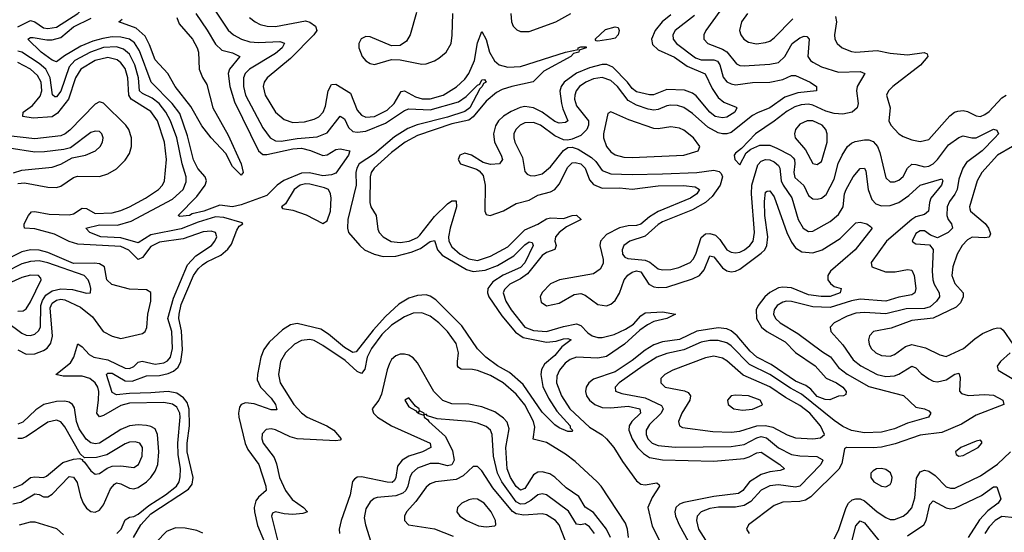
# Model space of a CAD drawing. Header units: inches. Extents: x 1843162 to 1959474, y 907081 to 1016326.
# Tile 361 of 656: x 1885099 to 1889681, y 945315 to 947701. Entities that reach past the tile are written whole.
import ezdxf

# ---------------------------------------------------------------- set-up
doc = ezdxf.new("R2010")
doc.units = ezdxf.units.IN
doc.header["$MEASUREMENT"] = 0
doc.layers.add('B8984', color=7, linetype='Continuous')

msp = doc.modelspace()

# ---------------------------------------------------------------- linework, layer by layer
at = {"layer": 'B8984', "color": 5}
for points, elevation in [([(1885090, 947666.8), (1885150, 947697.2), (1885170, 947691), (1885210, 947663.4), (1885230, 947659.6), (1885270, 947666), (1885370.4, 947730), (1885390.8, 947750), (1885401.7, 947770), (1885404.6, 947790), (1885366, 947990), (1885335.8, 948090), (1885273.6, 948213.6), (1885170, 948323.6), (1885150, 948332), (1885110, 948323.3), (1884970.5, 948249.5)], 560), ([(1888390, 947785.7), (1888291.8, 947650), (1888283.2, 947630), (1888283.5, 947610), (1888301.5, 947590), (1888370, 947563.5), (1888390.5, 947550.5), (1888435.5, 947495.5), (1888450, 947488.1), (1888470, 947485.6), (1888590, 947492.8), (1888630, 947501.8), (1888660.3, 947530), (1888693.9, 947590), (1888730, 947615.8), (1888750, 947624.1), (1888762.6, 947622.6), (1888772.3, 947610), (1888767.3, 947530), (1888779.8, 947510), (1888790, 947502.3), (1888830, 947481.3), (1888910, 947455.6), (1889010, 947459.4), (1889031.3, 947450), (1888996.8, 947390), (1888993, 947370), (1889001.7, 947310), (1888995.9, 947290), (1888973.2, 947270), (1888930, 947260.5), (1888890, 947263.7), (1888850, 947274.2), (1888790, 947302.1), (1888770, 947306.7), (1888736.1, 947303.9), (1888705.7, 947294.3), (1888670, 947275), (1888610, 947228.4), (1888522.5, 947170), (1888458.4, 947101.6), (1888430, 947078.7), (1888424.4, 947070), (1888427.8, 947050), (1888450, 947025.3), (1888479, 947081), (1888501.5, 947098.5), (1888543.5, 947116.5), (1888590, 947116.9), (1888623, 947103), (1888686.1, 947070), (1888698.3, 947058.3), (1888704.2, 947050), (1888706.7, 947030), (1888700.9, 946990), (1888706, 946966), (1888748.5, 946928.5), (1888770, 946881.6), (1888790, 946866.7), (1888810, 946865.3), (1888830, 946870.1), (1888852.4, 946887.6), (1888890, 946958.4), (1888908, 947032), (1888925.9, 947070), (1888951.2, 947110), (1888970, 947126.6), (1888986.3, 947133.7), (1889030, 947142.2), (1889050, 947141), (1889070, 947133.2), (1889082, 947122), (1889091.6, 947110), (1889102.3, 947082.3), (1889130, 946964.2), (1889150, 946946.2), (1889170, 946945.9), (1889190, 946954.3), (1889210, 946970.2), (1889230.7, 947009.3), (1889250, 947027.8), (1889270, 947027.4), (1889310, 947015.7), (1889330, 947018.7), (1889350, 947029.7), (1889370.3, 947050), (1889421.1, 947118.9), (1889470, 947153), (1889490, 947160.8), (1889530, 947150.1), (1889550, 947151.5), (1889630, 947191.3), (1889645.7, 947185.7), (1889653.4, 947170), (1889637.1, 947150), (1889578.5, 947090), (1889504.6, 947035.4), (1889487.6, 947010), (1889470, 946957.7), (1889462.1, 946910), (1889451.5, 946888.5), (1889425.4, 946854.6), (1889415.6, 946830), (1889413.3, 946790), (1889420.3, 946770), (1889434.6, 946750), (1889439.4, 946730), (1889419.4, 946710), (1889370, 946685.8), (1889337.2, 946697.2), (1889310, 946718.4), (1889290, 946718.5), (1889270, 946704.8), (1889253, 946673), (1889252, 946670), (1889261.4, 946661.4), (1889270, 946658), (1889332.9, 946652.9), (1889350, 946630.4), (1889344.8, 946530), (1889348.3, 946490), (1889354.4, 946470), (1889378, 946430), (1889379.1, 946410), (1889365.3, 946390), (1889335.2, 946364.8), (1889310, 946356.3), (1889225, 946355), (1889130, 946331.7), (1889030, 946338.6), (1888990, 946335.1), (1888950, 946320.8), (1888888.9, 946290), (1888870.2, 946270), (1888874.2, 946250), (1888930, 946186.7), (1888977.8, 946117.8), (1889013.6, 946090), (1889090, 946049.7), (1889130, 946040.1), (1889170, 946043.3), (1889190, 946050.5), (1889250, 946087.4), (1889270, 946080.5), (1889294.7, 946054.7), (1889330, 946028.8), (1889350, 946018.7), (1889370, 946015.5), (1889410, 946025.2), (1889450, 946050.1), (1889470, 946055.8), (1889475.2, 946035.2), (1889472.2, 945972.2), (1889481.5, 945961.5), (1889512.2, 945952.2), (1889590, 945955.7), (1889630, 945952.4), (1889674.3, 945930), (1889678.4, 945910), (1889550, 945860.1), (1889481.8, 945818.2), (1889390, 945779.8), (1889290, 945766.4), (1889173.4, 945726.6), (1889110, 945711.4), (1889070, 945707.8), (1888946, 945710), (1888937, 945703), (1888924.5, 945635.5), (1888910.7, 945609.3), (1888780.1, 945479.9), (1888755.2, 945464.8), (1888730, 945457.7), (1888650, 945454.8), (1888610, 945440.2), (1888490.2, 945350), (1888481.3, 945330), (1888493.4, 945310)], 660), ([(1885918.5, 947730), (1885972.3, 947652.3), (1886010, 947586.3), (1886039.5, 947559.5), (1886090, 947546.7), (1886124.2, 947530), (1886075.2, 947470), (1886070.1, 947449.9), (1886076.9, 947390), (1886098.5, 947318.5), (1886210.3, 947090.3), (1886230, 947073.7), (1886250, 947072.4), (1886370, 947100.2), (1886410, 947102.6), (1886452.5, 947092.5), (1886510, 947068.9), (1886530, 947071.5), (1886570, 947095.8), (1886590, 947100.2), (1886635.5, 947090), (1886629.1, 947070), (1886570, 946985.6), (1886550, 946978.2), (1886510, 946974.2), (1886448, 946988), (1886410, 946986.6), (1886328.3, 946951.7), (1886298.1, 946930), (1886250, 946883.1), (1886130, 946838.2), (1886090, 946829.1), (1886030, 946837.4), (1885956.6, 946810), (1885902.6, 946797.4), (1885889.5, 946789.5), (1885845, 946785), (1885837.4, 946790), (1885922.9, 946877.1), (1885962.9, 946930), (1885969, 946950), (1885961.7, 946970), (1885928.5, 947008.5), (1885908.1, 947048.1), (1885880.5, 947160.5), (1885844, 947264), (1885809.3, 947310), (1885711.1, 947410), (1885656.1, 947556.1), (1885633.2, 947593.2), (1885609.8, 947609.8), (1885570, 947619.7), (1885530, 947621.4), (1885486.8, 947613.2), (1885440.1, 947599.9), (1885383.3, 947576.7), (1885307.4, 947532.6), (1885270, 947505), (1885250, 947512.6), (1885199.1, 947550), (1885136.9, 947610), (1885150, 947617.1), (1885162.4, 947617.6), (1885226.3, 947606.3), (1885250, 947606.6), (1885290, 947617.3), (1885350, 947667.3), (1885432.2, 947707.8)], 540), ([(1886010, 947739.7), (1886070, 947651.7), (1886093.5, 947630), (1886131.3, 947610), (1886170, 947598), (1886210, 947595.1), (1886310, 947599.6), (1886331.1, 947591.1), (1886320.1, 947570), (1886290, 947542.9), (1886168.9, 947470), (1886148.2, 947450), (1886140.9, 947430), (1886140.9, 947390), (1886149.4, 947350), (1886230, 947197.6), (1886265, 947150), (1886290, 947136.9), (1886315.7, 947135.7), (1886390, 947148), (1886484.2, 947155.8), (1886530, 947173.9), (1886590, 947251.1), (1886610, 947238.4), (1886630, 947198.4), (1886650, 947180.7), (1886670, 947176.6), (1886710, 947181.6), (1886801.1, 947218.9), (1886890, 947278.5), (1886910, 947285.9), (1887010, 947281.8), (1887141.1, 947318.9), (1887177.5, 947342.5), (1887230, 947395.8), (1887239.8, 947400.2), (1887250, 947421.3), (1887262, 947422), (1887270.2, 947410), (1887256.9, 947403.1), (1887252, 947390), (1887240.8, 947379.2), (1887193.2, 947290), (1887170, 947272.6), (1887090, 947247.2), (1886949, 947211), (1886905.4, 947194.6), (1886844, 947156), (1886750, 947076), (1886679.1, 947030), (1886667.8, 947010), (1886664.2, 946990), (1886665.7, 946930), (1886626.8, 946770), (1886625, 946730), (1886630.1, 946710.1), (1886681.5, 946650), (1886704.5, 946630), (1886749, 946609), (1886790, 946598.9), (1886850, 946600.6), (1886921.1, 946618.9), (1886965, 946635), (1887010, 946668.8), (1887030, 946673.1), (1887044, 946630), (1887065.2, 946605.2), (1887177.7, 946537.7), (1887210, 946527.9), (1887264.6, 946535.4), (1887323.2, 946556.8), (1887399.1, 946600.9), (1887450, 946653.1), (1887470, 946667), (1887483.2, 946663.2), (1887488.1, 946650), (1887450, 946568.7), (1887430, 946546.5), (1887348.3, 946511.7), (1887300.2, 946479.8), (1887278.1, 946450), (1887276, 946430), (1887282.6, 946410), (1887342.6, 946322.6), (1887406.7, 946246.7), (1887441.5, 946221.5), (1887550, 946200.2), (1887595.1, 946204.9), (1887630, 946216), (1887650, 946216.6), (1887664.9, 946210), (1887622, 946178), (1887590, 946137.6), (1887542, 946098), (1887527.3, 946072.7), (1887523.9, 946050), (1887533.7, 945993.7), (1887559.6, 945939.6), (1887599.4, 945879.4), (1887660.6, 945810), (1887661.5, 945801.5), (1887672.2, 945790), (1887670, 945783.7), (1887650, 945784.8), (1887610, 945801.2), (1887590, 945815.3), (1887530, 945874.2), (1887442.7, 946002.7), (1887378.2, 946058.2), (1887322.2, 946090), (1887267.9, 946130), (1887230, 946168.3), (1887156.3, 946276.3), (1887036.2, 946396.2), (1887010, 946413.4), (1886990, 946420.1), (1886950, 946416.9), (1886910, 946404.8), (1886863.6, 946376.4), (1886801.3, 946318.7), (1886743.6, 946256.4), (1886664.9, 946155.1), (1886650, 946151.9), (1886610, 946175), (1886536.5, 946236.5), (1886500.3, 946260.3), (1886390, 946286.8), (1886359.5, 946280.5), (1886322.3, 946257.7), (1886260.3, 946199.7), (1886235.1, 946164.9), (1886221, 946130), (1886205.7, 946050), (1886205, 946025), (1886220.3, 945990), (1886270, 945938.4), (1886290.1, 945910), (1886295.8, 945884.2), (1886270, 945885), (1886190, 945912.7), (1886150, 945917.8), (1886130.1, 945909.9), (1886122, 945898), (1886116.8, 945870), (1886119, 945850), (1886148.1, 945728.1), (1886160.8, 945700.8), (1886212.6, 945630), (1886244.2, 945530), (1886246.4, 945510), (1886210, 945478.5), (1886198.4, 945461.6), (1886190.7, 945430), (1886192, 945410), (1886206, 945346), (1886245.5, 945250)], 560), ([(1886945.7, 947734.3), (1886915.7, 947630), (1886899.1, 947600.9), (1886870, 947580.9), (1886830, 947579.3), (1886730, 947621.5), (1886710, 947622.4), (1886688.2, 947611.8), (1886677.3, 947590), (1886676.9, 947570), (1886693.6, 947530), (1886710, 947509.3), (1886730, 947497.1), (1886750, 947491.8), (1886830, 947516), (1886870, 947513.1), (1886970, 947494.2), (1886990, 947495.6), (1887030, 947509.5), (1887050, 947521.7), (1887083.2, 947550), (1887106.4, 947590), (1887112, 947628), (1887114.1, 947730)], 620), ([(1888130, 947723.9), (1888089.4, 947690.6), (1888056.5, 947650), (1888038.9, 947610), (1888044.6, 947584.6), (1888070, 947560.1), (1888145.7, 947525.7), (1888204.6, 947484.6), (1888288.5, 947448.5), (1888320.9, 947380.9), (1888350, 947338.8), (1888376.3, 947316.3), (1888433.2, 947293.2), (1888435.6, 947290), (1888426.9, 947270), (1888390, 947247), (1888370, 947243.5), (1888335.6, 947250), (1888310, 947269.9), (1888246.9, 947346.9), (1888230, 947359.3), (1888192.2, 947372.2), (1888110, 947374.9), (1888049, 947351), (1888030, 947350.9), (1887970, 947364.1), (1887950, 947380.1), (1887927.3, 947410), (1887858.9, 947478.9), (1887831.7, 947491.7), (1887810, 947491.9), (1887750, 947476), (1887690, 947451.1), (1887633, 947410), (1887618.2, 947390), (1887612.8, 947367.2), (1887620.6, 947310), (1887625.9, 947285.9), (1887650.1, 947230), (1887638.6, 947221.4), (1887610, 947219.1), (1887590, 947227), (1887530, 947269.7), (1887490, 947289.9), (1887450, 947296.8), (1887428, 947292), (1887386.1, 947273.9), (1887350, 947251.7), (1887327.5, 947230), (1887313.1, 947206.9), (1887304.5, 947170), (1887308.3, 947130), (1887340.1, 947070), (1887345.4, 947050), (1887332.1, 947030), (1887290, 947026), (1887255.5, 947035.5), (1887201.1, 947070), (1887170, 947078.9), (1887147.4, 947070), (1887140.3, 947050), (1887150.4, 947030), (1887224.5, 947004.5), (1887237.6, 946997.6), (1887256, 946976), (1887265.1, 946930), (1887263.2, 946810), (1887270, 946794), (1887288.6, 946788.6), (1887350, 946810.7), (1887410, 946844.6), (1887470, 946860.3), (1887510, 946883.3), (1887570, 946898.7), (1887590, 946909.6), (1887610, 946934.6), (1887650, 947014.9), (1887670, 947034.4), (1887683.9, 947036.1), (1887710, 947029.3), (1887730.2, 947010.2), (1887750, 946955), (1887770, 946932.9), (1887810, 946915.8), (1887890, 946917.8), (1887950, 946912.3), (1888070, 946927.5), (1888188.5, 946928.5), (1888242.9, 946922.9), (1888263, 946910), (1888250.6, 946890), (1888220.7, 946870), (1888070, 946807.8), (1888030, 946782.8), (1887990, 946749), (1887970, 946742.1), (1887930, 946740.5), (1887890, 946732.4), (1887830, 946700.1), (1887802.6, 946670), (1887799.6, 946650), (1887815.1, 946584.9), (1887813.7, 946566.3), (1887800.3, 946539.7), (1887770, 946518.1), (1887610.4, 946490), (1887570, 946471), (1887530, 946431.4), (1887520.8, 946410), (1887525.6, 946385.6), (1887550, 946369.6), (1887610, 946381.9), (1887679.1, 946420.9), (1887710, 946425.8), (1887730, 946419), (1887790, 946374.7), (1887830, 946368.5), (1887850, 946376.6), (1887870, 946394), (1887890, 946428.3), (1887912.6, 946490), (1887928.7, 946511.3), (1887950, 946525.9), (1887970, 946531.7), (1887990, 946527.4), (1888027.2, 946470), (1888050, 946457.6), (1888070, 946453.6), (1888110, 946455.7), (1888230, 946494.7), (1888263.2, 946510), (1888283.9, 946536.1), (1888310, 946601.4), (1888330, 946597.4), (1888370, 946546), (1888390, 946531.4), (1888410, 946527.5), (1888430, 946530.5), (1888450, 946539.7), (1888550, 946613.8), (1888567.1, 946630), (1888576.7, 946650), (1888580.2, 946690), (1888566.3, 946790), (1888565.7, 946854.3), (1888570, 946898.4), (1888578, 946902), (1888590, 946903.9), (1888610, 946875.4), (1888669.6, 946709.6), (1888690, 946665), (1888710, 946638.1), (1888739.5, 946619.5), (1888790, 946615.9), (1888833.6, 946630), (1888917.7, 946682.3), (1888990, 946754.5), (1889010, 946758.4), (1889040.5, 946750), (1889058.6, 946738.6), (1889066.4, 946730), (1888987.6, 946630), (1888872.5, 946530), (1888859.1, 946510), (1888859.1, 946490), (1888872.2, 946472.2), (1888890, 946459.6), (1888922.4, 946450), (1888916.9, 946430), (1888870, 946412.9), (1888828.1, 946411.9), (1888770, 946420.4), (1888690, 946452.4), (1888650, 946456.2), (1888630, 946452.4), (1888590, 946430.9), (1888566.7, 946410), (1888534.9, 946370), (1888526.1, 946350), (1888527.1, 946310), (1888550.6, 946270), (1888576.2, 946250), (1888661.7, 946201.7), (1888710, 946152.2), (1888800.4, 946090), (1888851.6, 946031.6), (1888900.7, 946010), (1888929.1, 945990), (1888945.3, 945970), (1888944, 945956), (1888932, 945950), (1888910, 945948.7), (1888868.6, 945931.4), (1888847.8, 945932.2), (1888810, 945947.1), (1888780.9, 945980.9), (1888758, 945998), (1888710, 946017.6), (1888595.9, 946095.9), (1888529.3, 946129.3), (1888498.3, 946158.3), (1888437.5, 946230), (1888410, 946253), (1888390, 946262.1), (1888350, 946266.6), (1888250, 946251.5), (1888170, 946212.6), (1888090, 946201), (1888050, 946186.8), (1888010, 946162.1), (1887950, 946113.8), (1887870, 946062.4), (1887770, 946027.1), (1887747.4, 946010), (1887735, 945990), (1887731.9, 945970), (1887736.6, 945950), (1887750, 945929.7), (1887776.1, 945910), (1887810, 945896.4), (1887850, 945893.5), (1887930, 945901.4), (1887985.2, 945890), (1887988.4, 945870), (1887947.4, 945830), (1887935.7, 945810), (1887934.3, 945790), (1887949.5, 945750), (1887974.8, 945710), (1888001.4, 945681.4), (1888030, 945663.2), (1888090, 945652.6), (1888330, 945645.7), (1888470, 945658.5), (1888494.3, 945665.7), (1888530, 945684.7), (1888550, 945687.8), (1888636.6, 945630), (1888657.4, 945610), (1888638.1, 945601.9), (1888590, 945595.6), (1888550, 945583.6), (1888494.6, 945550), (1888463.6, 945510), (1888443.9, 945496.1), (1888330, 945481.2), (1888190, 945453.4), (1888170, 945446), (1888151.8, 945430), (1888147.6, 945410), (1888150.9, 945390), (1888167.6, 945350), (1888210, 945273.3)], 620), ([(1887385.3, 947730), (1887387.4, 947690), (1887396.3, 947670), (1887413.1, 947653.1), (1887430, 947646), (1887470, 947646.1), (1887593.7, 947690), (1887663.4, 947730)], 620), ([(1888239.6, 947720.4), (1888149, 947650), (1888138.4, 947630), (1888139.8, 947610), (1888156.1, 947590), (1888243.6, 947523.6), (1888270, 947514), (1888330, 947513.3), (1888346.8, 947506.8), (1888358, 947490), (1888372.3, 947432.3), (1888390, 947411.8), (1888410, 947401.5), (1888430, 947397.9), (1888510, 947407.6), (1888590.5, 947410.5), (1888650, 947421.5), (1888690, 947440.5), (1888710, 947441.6), (1888777.4, 947410), (1888807.6, 947390), (1888807.3, 947370), (1888720.3, 947359.7), (1888660, 947340), (1888590, 947289.9), (1888532.3, 947267.7), (1888510, 947254.3), (1888410, 947175.7), (1888390, 947168.8), (1888370, 947168.8), (1888350, 947174), (1888300.7, 947200.7), (1888230, 947264.5), (1888190, 947291.3), (1888160.6, 947300.6), (1888130, 947303.4), (1888110, 947299.7), (1888070, 947281.9), (1888050, 947279), (1888024.5, 947284.5), (1887970, 947302.9), (1887930, 947324.3), (1887880.3, 947390), (1887850, 947417.4), (1887810, 947431.2), (1887770, 947425.1), (1887733.2, 947410), (1887704.8, 947390), (1887689.2, 947370), (1887682.3, 947350), (1887681.3, 947330), (1887690, 947299.7), (1887746, 947230), (1887746.8, 947210), (1887738.2, 947190), (1887710, 947161.7), (1887670, 947144.1), (1887650, 947139.8), (1887630, 947142.2), (1887590, 947160.1), (1887522, 947210), (1887490, 947222.8), (1887450, 947220.9), (1887427.6, 947210), (1887407.5, 947190), (1887399.2, 947170), (1887398.6, 947150), (1887403.3, 947130), (1887438.6, 947058.6), (1887450, 946994), (1887461.1, 946981.1), (1887474.8, 946974.8), (1887493.4, 946973.4), (1887530, 946983.2), (1887570, 947016.1), (1887630, 947092.2), (1887650, 947105.3), (1887670, 947106.6), (1887698.3, 947098.3), (1887759.6, 947059.6), (1887780.4, 947040.4), (1887810, 946998.5), (1887850, 946982.8), (1887950, 946979.5), (1888090, 946983.5), (1888249.9, 946990.1), (1888330, 947000.4), (1888354.5, 946994.5), (1888364.2, 946984.2), (1888369.2, 946970), (1888358.3, 946930), (1888322.2, 946877.8), (1888290.9, 946849.1), (1888230, 946815.4), (1888090, 946759.9), (1888070, 946748), (1888010, 946693.3), (1887939, 946670), (1887911.1, 946650), (1887903, 946630), (1887905, 946610), (1887915.7, 946595.7), (1887929.2, 946589.2), (1888010, 946581.8), (1888031.5, 946571.5), (1888070, 946540.9), (1888090, 946535.7), (1888130, 946538.4), (1888167.2, 946547.2), (1888218.8, 946570), (1888233.8, 946586.2), (1888245.8, 946610), (1888270, 946686.9), (1888290, 946703.2), (1888310, 946706.2), (1888337.2, 946697.2), (1888357.6, 946677.6), (1888390, 946630.1), (1888410, 946618.4), (1888430, 946615), (1888450, 946619.3), (1888472, 946630), (1888496.9, 946650), (1888511.7, 946670), (1888519, 946710), (1888504.2, 946890), (1888505.4, 946930), (1888534.8, 947025.2), (1888550, 947042.3), (1888569.8, 947050), (1888590, 947048), (1888610, 947039.7), (1888630, 947021.8), (1888636, 947010), (1888643.2, 946950), (1888651.8, 946930), (1888692.2, 946872.2), (1888721.3, 946770), (1888745.3, 946730), (1888770, 946714.2), (1888790, 946717.1), (1888870, 946760.6), (1888910, 946793.7), (1888930.7, 946830), (1888937.7, 946890), (1888945.5, 946910), (1888978.3, 946970), (1889010, 947008.1), (1889030, 947008.9), (1889035.9, 946995.9), (1889048.2, 946910), (1889063.9, 946863.9), (1889083.1, 946843.1), (1889110, 946833.7), (1889150, 946835.5), (1889189.4, 946849.4), (1889237.4, 946882.6), (1889290, 946931.2), (1889390, 946959.5), (1889394.4, 946950), (1889389.2, 946930), (1889338.5, 946870), (1889332.1, 946850), (1889328.7, 946810), (1889310, 946794.6), (1889270, 946783.2), (1889250, 946770.3), (1889133, 946670), (1889060.8, 946570), (1889063.8, 946550), (1889127.4, 946527.4), (1889173.2, 946526.8), (1889230, 946538), (1889250, 946535.4), (1889262.2, 946510), (1889269.4, 946450), (1889265.2, 946430), (1889250, 946420.8), (1889190, 946409.9), (1889130, 946390.9), (1889010, 946399.6), (1888970, 946392.8), (1888870, 946361.2), (1888790, 946364.8), (1888690, 946388.6), (1888668, 946390), (1888650, 946386.4), (1888623.9, 946370), (1888610.1, 946350), (1888606.9, 946330), (1888615.8, 946310), (1888638.3, 946290), (1888720.4, 946240.4), (1888834.7, 946154.7), (1888871.9, 946131.9), (1888910, 946081.8), (1888950, 946051.6), (1889050, 945993.1), (1889211.5, 945951.5), (1889270, 945896.5), (1889310.1, 945890.1), (1889330, 945879.5), (1889338.9, 945870), (1889328.5, 945850), (1889230, 945823.1), (1889170, 945796.2), (1889110, 945780.2), (1889030, 945778.4), (1888970, 945788.9), (1888930, 945807.6), (1888890, 945834.8), (1888737.1, 945957.1), (1888685.5, 945985.5), (1888590, 946049.7), (1888495.2, 946095.2), (1888410, 946183.1), (1888390, 946195.9), (1888350, 946207.2), (1888310, 946207.7), (1888270, 946200.1), (1888190, 946164.2), (1888110, 946146.7), (1888064.4, 946130), (1888000.4, 946090), (1887889.4, 946010), (1887870.2, 945990), (1887872.4, 945972.4), (1887901.4, 945961.4), (1888010, 945940.6), (1888085.4, 945905.4), (1888093.9, 945890), (1888084.4, 945870), (1888030, 945817.2), (1888015.2, 945790), (1888014.7, 945770), (1888022.9, 945750), (1888043, 945730), (1888070, 945718.2), (1888150, 945710.8), (1888410, 945714.1), (1888470, 945723.3), (1888530, 945754.4), (1888550, 945760.2), (1888575.1, 945755.1), (1888630, 945708.5), (1888690, 945677.3), (1888730.1, 945670.1), (1888808.2, 945668.2), (1888833.9, 945653.9), (1888836.1, 945650), (1888827, 945630), (1888730, 945529.9), (1888710, 945524.7), (1888630, 945535.6), (1888590, 945531.3), (1888550, 945510.8), (1888501.5, 945458.5), (1888470, 945440.1), (1888430, 945432.3), (1888351.5, 945431.5), (1888310, 945425.2), (1888270.2, 945410), (1888251.5, 945390), (1888248, 945370), (1888257.4, 945330), (1888290, 945277.7)], 640), ([(1888485.2, 947730), (1888458.4, 947690), (1888449.3, 947650), (1888455.2, 947630), (1888469.1, 947610), (1888490, 947596.5), (1888528.3, 947588.3), (1888570, 947593.7), (1888590, 947600.5), (1888610, 947615.4), (1888696.2, 947703.8)], 680), ([(1888895.9, 947715.9), (1888900.6, 947690), (1888891.5, 947630), (1888893.1, 947610), (1888902.6, 947590), (1888926, 947570), (1888970, 947552.6), (1888989.6, 947549.6), (1889090, 947557.1), (1889150, 947544.9), (1889230, 947537.3), (1889307.7, 947547.7), (1889321.6, 947541.6), (1889325.2, 947530), (1889291.7, 947488.3), (1889161.7, 947390), (1889141.5, 947370), (1889132.9, 947350), (1889149.1, 947290), (1889144.2, 947230), (1889153.7, 947210), (1889190.5, 947170), (1889210, 947157), (1889250, 947141.7), (1889290, 947132.9), (1889330, 947143.6), (1889427.5, 947252.5), (1889449.9, 947270.1), (1889464.5, 947275.5), (1889490, 947277.7), (1889510, 947273.6), (1889550, 947253.6), (1889570, 947250.1), (1889590, 947258.8), (1889610, 947273.2), (1889670, 947336.4), (1889690, 947348.8)], 680), ([(1885831, 947711), (1885842, 947682), (1885903.6, 947610), (1885924.6, 947570), (1885931.3, 947548.7), (1885934, 947470), (1885950, 947430.8), (1885970, 947398.8), (1885998.7, 947290), (1886070, 947163.1), (1886130, 947030.4), (1886138.7, 946990), (1886130, 946977), (1886090, 947017.4), (1886058, 947078), (1885990, 947151.1), (1885946.7, 947206.7), (1885896.2, 947296.2), (1885822, 947390), (1885788, 947450), (1885730, 947513.5), (1885704.1, 947584.1), (1885683.8, 947623.8), (1885641, 947661), (1885560.9, 947690), (1885576.8, 947703.2)], 520), ([(1886169.2, 947710), (1886194.3, 947690), (1886218.9, 947678.9), (1886250.1, 947670.1), (1886290, 947668.4), (1886430, 947694.9), (1886450, 947689.2), (1886475.9, 947670), (1886481.9, 947650), (1886468.5, 947630), (1886359.6, 947520.4), (1886250.2, 947430), (1886237, 947410), (1886232.2, 947390), (1886241.7, 947350), (1886290, 947270.2), (1886330, 947236.6), (1886370, 947222.7), (1886424.6, 947224.6), (1886470, 947237.5), (1886491.2, 947248.8), (1886511.3, 947270), (1886522.2, 947297.8), (1886534.2, 947370), (1886550, 947399.1), (1886570, 947399.8), (1886638.6, 947358.6), (1886670, 947280.2), (1886690, 947256.2), (1886710, 947247.2), (1886750, 947250.4), (1886810, 947279.4), (1886842.4, 947310), (1886874.1, 947365.9), (1886890, 947369.1), (1886941.8, 947341.8), (1886972.6, 947332.6), (1887010, 947332.4), (1887070, 947349.8), (1887132.3, 947387.7), (1887170, 947424), (1887190, 947450.1), (1887215.2, 947510), (1887230, 947592.4), (1887250, 947646), (1887270, 947608.9), (1887285.7, 947550), (1887308.4, 947508.4), (1887330.1, 947490.1), (1887370, 947479.2), (1887430, 947482.9), (1887639.7, 947550), (1887697.7, 947562.3), (1887697.4, 947570), (1887710, 947574.1), (1887734.8, 947574.8), (1887735.2, 947570), (1887702, 947558), (1887701.7, 947550), (1887676.5, 947543.5), (1887663.2, 947530), (1887538.3, 947461.7), (1887488.8, 947411.2), (1887390, 947389.7), (1887344.9, 947375.1), (1887318.7, 947361.3), (1887270, 947321.8), (1887210, 947248.3), (1887190, 947232.3), (1887110, 947215.5), (1886950, 947161.7), (1886892.3, 947130), (1886830, 947082.4), (1886748.4, 947010), (1886735.2, 946990), (1886730.1, 946970), (1886729.1, 946849.1), (1886733.7, 946830), (1886757.6, 946790), (1886766, 946726), (1886772.6, 946710), (1886790.1, 946690.1), (1886828.2, 946668.2), (1886870, 946663.3), (1886911.6, 946670), (1886950, 946687.4), (1886961.8, 946698.2), (1887030, 946784.2), (1887090, 946842.9), (1887110, 946857.5), (1887130, 946858), (1887132.5, 946830), (1887102.1, 946730), (1887095.2, 946690), (1887096.4, 946670), (1887110, 946643.4), (1887149.2, 946610), (1887190, 946586.9), (1887230, 946580.6), (1887290, 946599.6), (1887370, 946644.2), (1887450, 946722.4), (1887510.4, 946749.6), (1887550, 946773.2), (1887570, 946777.8), (1887630, 946775.1), (1887670, 946789.3), (1887690, 946790.1), (1887712.2, 946770), (1887644.1, 946735.9), (1887608.9, 946710), (1887592.2, 946690), (1887590.1, 946670), (1887595.7, 946650), (1887588.8, 946631.2), (1887550, 946616.6), (1887530, 946603.1), (1887461.6, 946518.4), (1887430, 946494.8), (1887380.4, 946470), (1887354.6, 946445.4), (1887349.3, 946430), (1887361.7, 946390), (1887386.9, 946350), (1887449.1, 946270), (1887490, 946253.7), (1887550, 946249.6), (1887630, 946273.2), (1887690, 946285.1), (1887710, 946277.3), (1887743.1, 946243.1), (1887762.5, 946230), (1887790, 946221.3), (1887810, 946220.8), (1887865, 946235), (1887919, 946261), (1887955.7, 946284.3), (1887990, 946321.6), (1888010, 946335.7), (1888090, 946340.7), (1888150.4, 946330), (1888110.5, 946310), (1888050, 946296.7), (1888020.1, 946279.9), (1887984.7, 946255.3), (1887913.5, 946190), (1887830, 946133.4), (1887790, 946125.4), (1887690.1, 946129.9), (1887660.8, 946119.2), (1887638, 946102), (1887611.2, 946070), (1887599, 946041), (1887597.5, 946010), (1887620.3, 945950), (1887659.8, 945890), (1887750, 945804.8), (1887810, 945768.3), (1887830, 945750.5), (1887863.7, 945710), (1887903.9, 945643.9), (1887970, 945555), (1887990, 945538.3), (1888010, 945535.6), (1888064.7, 945544.7), (1888075.2, 945535.2), (1888076.6, 945530), (1888042.4, 945477.6), (1888021.9, 945430), (1888042.9, 945342.9), (1888076.6, 945276.6)], 580), ([(1885629.6, 945290.4), (1885663.3, 945350), (1885710, 945400.4), (1885885, 945515), (1885901.1, 945538.9), (1885906.2, 945570), (1885878.5, 945690), (1885879.1, 945730), (1885890, 945810), (1885888.4, 945888.4), (1885878.3, 945918.3), (1885861.2, 945941.2), (1885830, 945962.5), (1885790, 945970.7), (1885710, 945963.6), (1885610, 945961.4), (1885550, 945954.1), (1885530, 945965), (1885503.4, 946050), (1885510, 946055.5), (1885530, 946055.3), (1885590, 946020.6), (1885622.3, 946017.7), (1885690, 946042.9), (1885750, 946045.3), (1885790, 946054.5), (1885814.6, 946065.4), (1885836.6, 946083.4), (1885849.7, 946110.3), (1885856.3, 946163.7), (1885851.9, 946251.9), (1885839.4, 946310), (1885841.5, 946330), (1885850, 946375.2), (1885908.5, 946510), (1885930, 946541.6), (1885950, 946560.3), (1885970, 946574.2), (1886034.9, 946605.1), (1886067.6, 946632.4), (1886084.5, 946655.5), (1886110, 946721.2), (1886120.9, 946739.1), (1886137, 946750), (1886135.3, 946755.3), (1886050, 946780.4), (1886010, 946782.7), (1885930, 946758.5), (1885850, 946727), (1885710, 946698.9), (1885650, 946662.3), (1885570, 946685.3), (1885477.6, 946690), (1885425, 946710), (1885407.8, 946730), (1885470, 946746.3), (1885555.1, 946744.9), (1885617.8, 946762.2), (1885810, 946865.3), (1885859.9, 946910), (1885874.7, 946945.3), (1885873.3, 946970), (1885854.7, 947030), (1885830.8, 947150), (1885801.3, 947230), (1885779.5, 947270), (1885747.8, 947310), (1885715.7, 947335.7), (1885670, 947357.5), (1885657.2, 947370), (1885652.8, 947430), (1885635.6, 947490), (1885610, 947540.6), (1885583, 947563), (1885550, 947573.7), (1885490, 947571.1), (1885428.1, 947550), (1885355.7, 947510), (1885330, 947480.7), (1885290, 947368.6), (1885270, 947341.6), (1885262.1, 947342.1), (1885251.4, 947351.4), (1885241, 947430), (1885220.2, 947470), (1885190, 947497.4), (1885109.3, 947549.3), (1885090, 947553.9)], 560), ([(1885551.2, 945310), (1885571.7, 945330), (1885590, 945373.3), (1885610, 945385.4), (1885630, 945389.2), (1885650, 945399.8), (1885700, 945440), (1885778.5, 945490), (1885828.5, 945530), (1885840.8, 945550), (1885846.4, 945573.6), (1885847.1, 945610), (1885837.5, 945677.5), (1885835.6, 945730), (1885846.8, 945850), (1885844.4, 945870), (1885830, 945896.6), (1885810, 945910.5), (1885770, 945919.2), (1885610, 945915.4), (1885570, 945905.8), (1885490, 945858.1), (1885470, 945851.6), (1885457.8, 945870), (1885466.7, 945930), (1885467.5, 945970), (1885462.3, 945990), (1885450, 946010.8), (1885425, 946030), (1885390, 946041.4), (1885301.3, 946041.3), (1885267.1, 946050), (1885336, 946104), (1885351.2, 946130), (1885370, 946191.9), (1885390, 946178.8), (1885423.1, 946143.1), (1885443.9, 946130), (1885510, 946117.9), (1885590, 946078.9), (1885610, 946077.2), (1885630, 946087.1), (1885650, 946106.3), (1885668.5, 946111.5), (1885730, 946097.3), (1885770, 946103.3), (1885786.9, 946113.1), (1885800.3, 946130), (1885810.2, 946170), (1885807.9, 946250), (1885788.6, 946310), (1885815.5, 946404.5), (1885880.4, 946559.6), (1885919.1, 946600.9), (1885991.4, 946650), (1886008.1, 946670), (1886015.9, 946690), (1886009.9, 946709.9), (1885990, 946716.6), (1885953.1, 946713.1), (1885859.7, 946680.3), (1885750, 946665.8), (1885710, 946644.6), (1885670, 946593.9), (1885650, 946585), (1885607.5, 946627.5), (1885570, 946645.6), (1885370, 946655.5), (1885330, 946669), (1885261.7, 946701.7), (1885170, 946726.6), (1885122, 946730), (1885120.5, 946740.5), (1885120.5, 946750), (1885140.4, 946790), (1885153.6, 946806.4), (1885170, 946807.5), (1885235.8, 946795.8), (1885330, 946792.8), (1885350, 946796.8), (1885390, 946822.8), (1885410, 946821.3), (1885450, 946798.6), (1885530, 946801.4), (1885570, 946812), (1885610.6, 946830), (1885684.9, 946870), (1885744.9, 946910), (1885763.4, 946930), (1885773.9, 946950), (1885782.6, 947050), (1885772.9, 947130), (1885740.6, 947230), (1885710, 947273.7), (1885618, 947330), (1885606.4, 947350), (1885603, 947430), (1885590, 947472.7), (1885570, 947500.3), (1885553, 947513), (1885510, 947523.9), (1885450, 947510.5), (1885384.4, 947470), (1885358.6, 947430), (1885326.3, 947330), (1885274.9, 947265.1), (1885250, 947247.8), (1885162.2, 947242.2), (1885114.2, 947250), (1885114.8, 947270), (1885159.1, 947300.9), (1885194.9, 947345.1), (1885203, 947370), (1885199.7, 947410), (1885181.4, 947441.4), (1885150, 947470), (1885090, 947500.8)], 580), ([(1885090, 946938.7), (1885121.4, 946941.4), (1885230, 946920.8), (1885270, 946920.1), (1885290, 946925.9), (1885350, 946966.1), (1885367.7, 946972.3), (1885470, 946970.6), (1885510, 946983.3), (1885550, 947007), (1885590, 947047.1), (1885610, 947078.5), (1885619.9, 947110), (1885619.9, 947150), (1885607.9, 947190), (1885593.9, 947210), (1885490, 947311.5), (1885470, 947319), (1885450, 947307.3), (1885333, 947187), (1885310.6, 947169.4), (1885290, 947160.4), (1885170, 947145.6), (1884950, 947171.3)], 620), ([(1885070, 946987.2), (1885110, 946999.7), (1885250, 947014), (1885290, 947028.8), (1885342.8, 947057.2), (1885405.2, 947070), (1885451.5, 947090), (1885474, 947110), (1885485.1, 947130), (1885488.2, 947150), (1885481.3, 947170), (1885470, 947179.7), (1885450, 947182), (1885430, 947174.8), (1885335.6, 947104.4), (1885304, 947096), (1885214.4, 947085.6), (1885170, 947084.8), (1884930, 947120.9)], 640), ([(1889719.7, 947110), (1889650, 947070.4), (1889575.8, 946990), (1889554.4, 946950), (1889518.5, 946830), (1889520.5, 946820.5), (1889523.2, 946810), (1889592.1, 946752.1), (1889606.8, 946730), (1889616.1, 946703.9), (1889610, 946688.7), (1889590, 946685.1), (1889531.8, 946688.2), (1889510, 946676.8), (1889484.6, 946650), (1889462.3, 946610), (1889441.4, 946550), (1889436.8, 946510), (1889450, 946472.9), (1889489.4, 946430), (1889490.1, 946410), (1889477.3, 946382.7), (1889456.7, 946363.3), (1889350, 946311.2), (1889250, 946301.1), (1889154.4, 946265.6), (1889072.4, 946250), (1889053.2, 946230), (1889048.6, 946210), (1889051.8, 946190), (1889061.8, 946170), (1889082.4, 946150), (1889110, 946137.9), (1889150, 946134.6), (1889170, 946141.7), (1889220.7, 946179.3), (1889250, 946189.2), (1889313.5, 946173.5), (1889380.3, 946140.3), (1889410, 946132.7), (1889491.2, 946170), (1889544.2, 946215.8), (1889580.2, 946239.8), (1889630, 946261.3), (1889650, 946267.1), (1889665.1, 946265.1), (1889675.8, 946255.8), (1889720.6, 946190)], 680), ([(1885090, 946164.8), (1885130, 946143.4), (1885170, 946145.8), (1885210, 946161.1), (1885227.4, 946172.6), (1885244.2, 946195.8), (1885251.9, 946228.1), (1885241.2, 946358.8), (1885250, 946380.9), (1885270, 946395.9), (1885290, 946399.2), (1885310, 946396.2), (1885382.7, 946362.7), (1885438.2, 946318.2), (1885487.9, 946250), (1885530, 946227.4), (1885570, 946216.6), (1885670, 946239.8), (1885683.7, 946250), (1885691.3, 946268.7), (1885696.2, 946330), (1885709.9, 946390), (1885710, 946431.1), (1885690, 946443.9), (1885610, 946446.4), (1885528.3, 946468.3), (1885505.3, 946490), (1885494, 946550), (1885470, 946564.1), (1885447.5, 946567.5), (1885350, 946565.9), (1885230, 946616.8), (1885190, 946627.8), (1885150, 946628.9), (1885110, 946620.1), (1884990, 946561.8)], 620), ([(1885036.4, 946296.4), (1885110, 946241.7), (1885130, 946233), (1885150, 946230.6), (1885170, 946236.6), (1885187.4, 946252.6), (1885195.4, 946270), (1885198.1, 946370), (1885205.8, 946394.2), (1885221.7, 946418.3), (1885250, 946438.5), (1885290, 946448.3), (1885345.4, 946445.4), (1885410, 946427.1), (1885429, 946430), (1885430.8, 946449.2), (1885425.8, 946470), (1885417.4, 946490), (1885398.9, 946510), (1885230, 946569.4), (1885190, 946577.6), (1885150, 946575.5), (1885110, 946564.7), (1885030, 946524.4)], 640), ([(1885090, 946344), (1885114.7, 946345.3), (1885130, 946354.4), (1885150, 946387.1), (1885199.8, 946490), (1885197.2, 946497.2), (1885187, 946510), (1885150, 946512.1), (1885110, 946500.3), (1885030, 946465.1)], 660), ([(1887932.3, 945290), (1887927.3, 945330), (1887918, 945358), (1887805.4, 945530), (1887786.9, 945550), (1887684.8, 945644.8), (1887638.4, 945678.4), (1887550, 945732.1), (1887488, 945748), (1887496.3, 945803.7), (1887490.8, 945830), (1887450, 945907.8), (1887410, 945958.1), (1887348.5, 946010), (1887290, 946045.3), (1887230, 946068.5), (1887206.9, 946073.1), (1887153.5, 946073.5), (1887141.8, 946081.8), (1887137.2, 946090), (1887136.3, 946110), (1887141.5, 946150), (1887130, 946193.8), (1887090.4, 946250), (1887050, 946289.9), (1887010, 946321.4), (1886970, 946336), (1886930, 946334.1), (1886890, 946317.5), (1886830, 946279.5), (1886785.2, 946234.8), (1886735.7, 946170), (1886716.5, 946130), (1886705.4, 946074.6), (1886690, 946054.6), (1886670, 946062.9), (1886613.9, 946113.9), (1886510, 946184.8), (1886470, 946207.4), (1886450, 946212), (1886410, 946207.5), (1886377.8, 946190), (1886336.2, 946150), (1886313.3, 946110), (1886302.9, 946050), (1886310.7, 946010), (1886375.2, 945910), (1886410, 945871.1), (1886437.2, 945850), (1886527.8, 945810), (1886561.1, 945790), (1886594.7, 945750), (1886590, 945743.1), (1886570, 945740.5), (1886390, 945750.5), (1886358.6, 945758.6), (1886290, 945791.2), (1886270, 945796), (1886245.9, 945794.1), (1886227.2, 945772.8), (1886225.8, 945750), (1886231.9, 945730), (1886283.5, 945663.5), (1886294.3, 945634.3), (1886307.6, 945570), (1886335.6, 945510), (1886367.4, 945467.4), (1886419.7, 945430), (1886438.3, 945410), (1886417.4, 945402.6), (1886370, 945397.6), (1886330, 945400.7), (1886289.1, 945410.9), (1886276.4, 945403.6), (1886271, 945390), (1886310, 945234.7)], 580), ([(1887848.1, 945290), (1887829.4, 945330), (1887770, 945407.3), (1887731.3, 945431.3), (1887701.5, 945481.5), (1887641.7, 945521.7), (1887590, 945572.2), (1887566.6, 945586.6), (1887530, 945596.3), (1887510, 945594.7), (1887490, 945583.1), (1887450, 945518), (1887430, 945511.2), (1887410, 945528.4), (1887382.5, 945570), (1887368.2, 945610), (1887360.8, 945710), (1887376.2, 945796.2), (1887367.2, 945827.2), (1887350, 945846.7), (1887310, 945875.2), (1887250, 945898.2), (1887190, 945910.8), (1887110, 945913.1), (1887067.7, 945927.7), (1887026.7, 945970), (1886950, 946104), (1886930, 946126.1), (1886910, 946138.6), (1886890, 946144.6), (1886870, 946144.2), (1886850, 946136.4), (1886830, 946118.4), (1886819.8, 946100.2), (1886808.5, 946071.5), (1886783, 945957), (1886769.8, 945930.2), (1886739.7, 945890), (1886745.4, 945870), (1886763.8, 945850), (1886829.2, 945810), (1887009.3, 945730), (1887012.9, 945710), (1886973, 945690), (1886910, 945668.5), (1886878.4, 945650), (1886857.9, 945622.1), (1886849.6, 945570), (1886844.1, 945555.9), (1886832.9, 945547.1), (1886810, 945547.7), (1886690, 945573.5), (1886669.2, 945570.8), (1886657.1, 945562.9), (1886648.7, 945551.3), (1886637, 945490), (1886595, 945370), (1886585.8, 945330), (1886587.6, 945310)], 620), ([(1889708.4, 946150), (1889663.6, 946110), (1889647.5, 946087.5), (1889651.8, 946070), (1889717.4, 946030)], 680), ([(1887773.6, 945310), (1887750, 945341), (1887730, 945353.7), (1887709.9, 945349.9), (1887690, 945352.3), (1887652.6, 945412.6), (1887550, 945489.4), (1887530, 945494), (1887510, 945488.9), (1887477.6, 945462.4), (1887450, 945447.1), (1887430, 945446.5), (1887410, 945457.3), (1887342.5, 945550), (1887322.8, 945590), (1887303.5, 945670), (1887298.5, 945770), (1887289.9, 945790), (1887270, 945806.6), (1887230, 945822.3), (1887194, 945830), (1887042.6, 945842.6), (1886996.6, 945856.6), (1886990, 945864), (1886980.4, 945860.4), (1886982, 945870), (1886960.1, 945880.1), (1886958, 945890), (1886941.3, 945901.3), (1886910, 945941.2), (1886891.3, 945930), (1886910, 945899.1), (1886941.4, 945881.4), (1886950, 945871.3), (1886958, 945878), (1886952, 945870), (1886979.8, 945859.8), (1886980.7, 945850), (1886999, 945839), (1887003.1, 945830), (1887081.1, 945761.1), (1887113.7, 945693.7), (1887121.7, 945650), (1887110, 945628.2), (1887090, 945624.6), (1887050, 945634.4), (1887010, 945635.2), (1886950, 945612.7), (1886923.6, 945590), (1886914.1, 945570), (1886905.9, 945530), (1886896.2, 945510), (1886882.6, 945497.4), (1886850, 945484.7), (1886762.6, 945477.4), (1886748, 945472), (1886730, 945456.5), (1886710, 945423.6), (1886702.4, 945382.4), (1886707.8, 945350), (1886733.8, 945270)], 640), ([(1885067.6, 945447.6), (1885104.6, 945455.4), (1885170, 945493.5), (1885190, 945490.1), (1885210, 945479.7), (1885230, 945479.2), (1885250, 945492), (1885330, 945574.6), (1885350, 945571.6), (1885366.4, 945546.4), (1885381.9, 945481.9), (1885395.4, 945450), (1885410, 945427.9), (1885430, 945411.5), (1885450, 945409.1), (1885470, 945417.9), (1885490, 945443), (1885522.2, 945517.8), (1885540.7, 945539.3), (1885550, 945544.7), (1885570, 945540.1), (1885610, 945519.7), (1885630, 945517.9), (1885650, 945523.4), (1885690, 945549.3), (1885710.3, 945570), (1885730, 945598.8), (1885742.1, 945630), (1885747.1, 945690), (1885740.8, 945770), (1885730, 945796.6), (1885710, 945807.5), (1885690, 945811.8), (1885650, 945814.6), (1885610, 945809.9), (1885570, 945793.2), (1885470, 945730), (1885450, 945726.7), (1885430, 945731), (1885407.9, 945747.9), (1885376.7, 945796.7), (1885364.2, 945830), (1885354.3, 945894.3), (1885345.4, 945910), (1885330, 945920.3), (1885310, 945924.6), (1885270, 945923.7), (1885210.9, 945909.1), (1885175, 945885), (1885113.3, 945826.7), (1885090, 945817.8)], 620), ([(1885070, 945521.5), (1885110, 945537.5), (1885150, 945569.2), (1885170, 945573.6), (1885210, 945570.1), (1885224.5, 945575.5), (1885300.7, 945639.3), (1885350, 945655.8), (1885378.9, 945658.9), (1885392.7, 945652.7), (1885390.4, 945650), (1885401.4, 945641.4), (1885430, 945600.2), (1885450, 945585.2), (1885470, 945588.6), (1885506.7, 945613.3), (1885530, 945622), (1885570, 945624.6), (1885630, 945615.9), (1885652.4, 945630), (1885669.1, 945670), (1885670.4, 945710), (1885657.6, 945730), (1885636.4, 945736.4), (1885610, 945734.5), (1885590, 945726.6), (1885504.5, 945675.5), (1885457, 945663), (1885400.7, 945660.7), (1885380.2, 945680.2), (1885310, 945806), (1885290, 945828.4), (1885270, 945836.5), (1885230, 945828.1), (1885130, 945759.2), (1885110, 945752.2), (1885090, 945751.4)], 640), ([(1888890, 945284.1), (1888910, 945323.2), (1888944.9, 945430), (1888955.9, 945450), (1888973.7, 945466.3), (1888990, 945471.3), (1889009.9, 945470.1), (1889030, 945461.2), (1889090, 945410.6), (1889130, 945383.7), (1889150, 945374.6), (1889170, 945373.9), (1889210, 945390.1), (1889232.8, 945407.2), (1889251.2, 945428.8), (1889264.6, 945475.4), (1889272.4, 945567.6), (1889290, 945597), (1889310, 945604), (1889330, 945598.9), (1889358.7, 945578.7), (1889410, 945526.9), (1889430, 945519.9), (1889450, 945520.8), (1889570, 945577.1), (1889650, 945631.9), (1889710, 945690.1)], 660), ([(1887638.3, 945278.3), (1887610, 945349.8), (1887593.2, 945370), (1887550, 945396.6), (1887530, 945400.3), (1887445.7, 945394.3), (1887410, 945401.5), (1887392, 945412), (1887301.6, 945521.6), (1887250, 945601.5), (1887230, 945621.8), (1887210, 945621.4), (1887162.2, 945577.8), (1887130, 945560.7), (1887034, 945550), (1887010, 945540.9), (1886990, 945524.6), (1886942.1, 945457.9), (1886899.2, 945410), (1886889.2, 945390), (1886890.2, 945370.2), (1886908.7, 945350), (1887030, 945331.2), (1887116.9, 945296.9)], 660), ([(1889230, 945298.7), (1889305.8, 945350), (1889317.7, 945370), (1889335.1, 945444.9), (1889350, 945460.9), (1889410, 945429), (1889430, 945424.7), (1889450, 945427.5), (1889574.4, 945485.6), (1889630, 945526), (1889646.9, 945526.9), (1889665.1, 945470), (1889652.5, 945450), (1889605, 945415), (1889566.3, 945373.7), (1889513, 945290)], 640), ([(1889730, 945382.5), (1889670, 945388), (1889637.7, 945370), (1889610, 945340.7), (1889589.7, 945310)], 660), ([(1885098.8, 945350), (1885150, 945363.4), (1885170, 945363.3), (1885270, 945332), (1885303.8, 945303.8)], 580), ([(1885951.1, 945311.1), (1885922.9, 945322.9), (1885870, 945334.5), (1885824.6, 945335.4), (1885782, 945318), (1885735.8, 945270)], 560), ([(1888966.6, 945253.4), (1888990, 945345.2), (1889010, 945367.8), (1889030, 945359.2), (1889096.7, 945276.7)], 640)]:
    msp.add_lwpolyline(points, dxfattribs=dict(at, elevation=elevation))
for points, elevation in [([(1887790, 947600.9), (1887781.4, 947601.4), (1887777.4, 947610), (1887825.8, 947654.2), (1887870, 947666.9), (1887884.4, 947664.4), (1887889, 947650), (1887884.5, 947630), (1887870, 947614.8), (1887850, 947609.5)], 580), ([(1887850, 947271.2), (1887836.7, 947263.3), (1887815.8, 947170), (1887815.7, 947150), (1887830.2, 947110), (1887850, 947085.4), (1887870, 947071.6), (1887910, 947061.2), (1887950, 947058.9), (1888190, 947069.6), (1888256.2, 947090), (1888263.5, 947110), (1888234.2, 947150), (1888190, 947187), (1888170, 947195.7), (1888130, 947202.5), (1888070, 947192), (1888050, 947194.1), (1887933.8, 947233.8)], 660), ([(1888763, 947230), (1888730, 947213.7), (1888709.3, 947190), (1888704.2, 947170), (1888707.1, 947150), (1888755.1, 947095.1), (1888790, 947031.7), (1888810, 947026), (1888830, 947040.9), (1888834.1, 947050), (1888856.5, 947130), (1888856.2, 947170), (1888850.8, 947190), (1888832.8, 947210), (1888790, 947229.8)], 680), ([(1886430, 946937), (1886404.7, 946930), (1886376.3, 946910), (1886336, 946844), (1886317.1, 946830), (1886322.5, 946822.5), (1886370, 946813.9), (1886431.8, 946791.8), (1886510, 946752.3), (1886530, 946764.2), (1886545.4, 946810), (1886549.3, 946870), (1886546.2, 946890), (1886536.5, 946910), (1886518.2, 946918.2), (1886450, 946935.6)], 560), ([(1888330, 946133.9), (1888290, 946127.3), (1888138.7, 946070), (1888101.5, 946050), (1888083.2, 946030), (1888083.2, 946010), (1888103.1, 945990), (1888193.2, 945973.2), (1888210, 945965.8), (1888220.7, 945950), (1888217.5, 945930), (1888180.5, 945870), (1888164.3, 945830), (1888169.1, 945810), (1888183.2, 945803.2), (1888324.7, 945784.7), (1888410, 945781), (1888450, 945785.1), (1888530, 945810.7), (1888570, 945812.7), (1888603.6, 945803.6), (1888670, 945769.2), (1888710, 945754), (1888790, 945749.6), (1888825.2, 945754.8), (1888843.9, 945770), (1888825.2, 945810), (1888775.8, 945870), (1888730, 945905.3), (1888662.3, 945942.3), (1888590, 945991.8), (1888466.1, 946046.1), (1888390, 946113.4), (1888370, 946125.3)], 660), ([(1888430, 945952.8), (1888410, 945949.5), (1888392.7, 945930), (1888396.4, 945910), (1888422, 945890), (1888463.2, 945883.2), (1888510, 945888.3), (1888553, 945907), (1888555.4, 945910), (1888544.7, 945930), (1888490, 945949.8)], 680), ([(1889570, 945744), (1889550, 945739.6), (1889478, 945710), (1889453.4, 945690), (1889457.3, 945677.3), (1889470, 945669.1), (1889490, 945672.4), (1889559.5, 945710), (1889577, 945730), (1889575.9, 945735.9)], 680), ([(1889110, 945611.6), (1889086.8, 945610), (1889070, 945601.6), (1889059.5, 945590), (1889060.3, 945570), (1889074, 945550), (1889110, 945529.2), (1889130, 945526.9), (1889150, 945538), (1889156.4, 945550), (1889158.5, 945570), (1889151.3, 945591.3), (1889130, 945606.6)], 680), ([(1887210, 945470.8), (1887190, 945466), (1887157.1, 945450), (1887136.4, 945430), (1887134, 945410), (1887147, 945390), (1887178.4, 945370), (1887234.5, 945345.5), (1887270, 945340.2), (1887310, 945344.9), (1887315.6, 945350), (1887313.3, 945370), (1887293.2, 945410), (1887261, 945450), (1887230, 945468.7)], 680)]:
    msp.add_lwpolyline(points, close=True, dxfattribs=dict(at, elevation=elevation))

doc.saveas('drawing.dxf')
